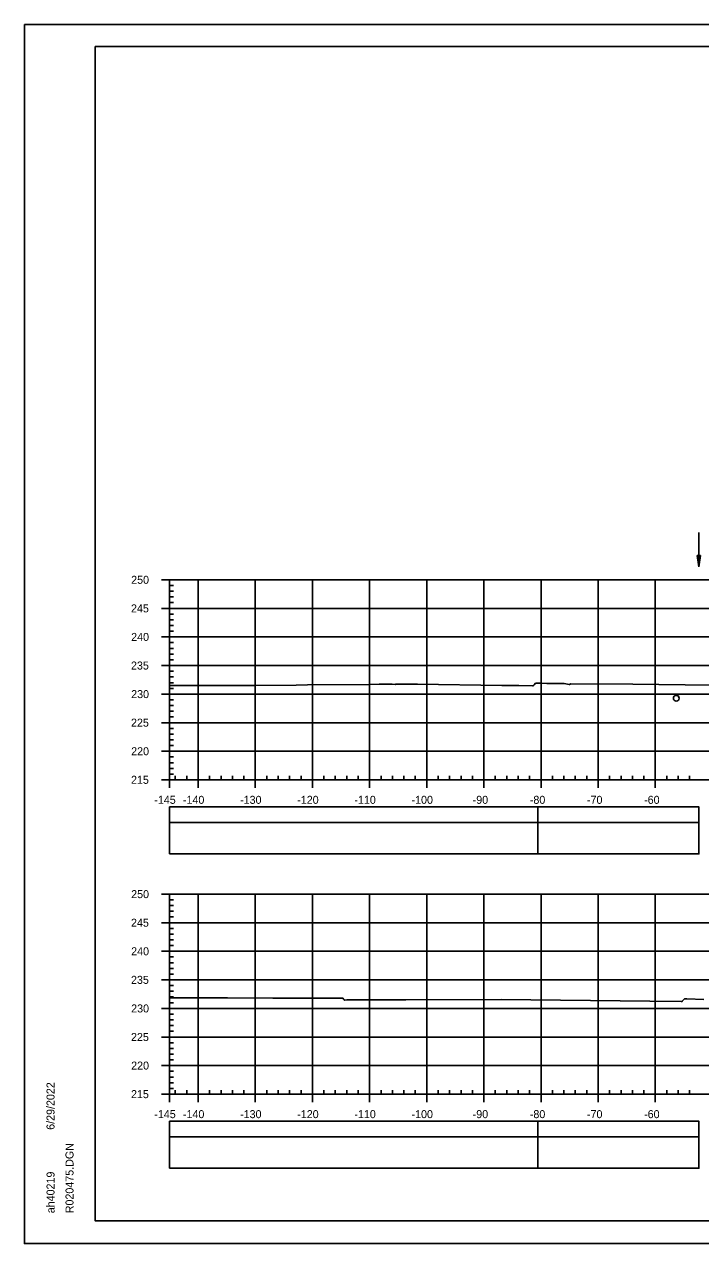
# Model space of a CAD drawing. Extents: x 1386544 to 1388153, y 379785 to 390999.
# Drawn here: x 1386544.5 to 1386662.8, y 384705.3 to 384918.6 of the extents above; entities that cross this region are included whole.
import ezdxf

# ---------------------------------------------------------------- set-up
doc = ezdxf.new("R2010")
doc.units = 0
for name, color, linetype in [('R_Axis', 7, 'Continuous'), ('R_Axis Annot', 7, 'Continuous'), ('R_Border', 7, 'Continuous'), ('R_Exist Surface', 7, 'Continuous'), ('R_Grid', 7, 'Continuous'), ('R_No Plot', 7, 'Continuous'), ('R_Striping', 7, 'Continuous'), ('R_Water', 7, 'Continuous')]:
    doc.layers.add(name, color=color, linetype=linetype)

msp = doc.modelspace()

# ---------------------------------------------------------------- linework, layer by layer
at = {"layer": 'R_Axis'}
for p, q in [((1386568.47, 384821.43), (1386569.87, 384821.43)), ((1386569.87, 384786.43), (1386569.87, 384821.43)), ((1386569.87, 384820.43), (1386570.57, 384820.43)), ((1386569.87, 384819.43), (1386570.57, 384819.43)), ((1386569.87, 384818.43), (1386570.57, 384818.43)), ((1386568.47, 384816.43), (1386569.87, 384816.43)), ((1386569.87, 384817.43), (1386570.57, 384817.43)), ((1386569.87, 384815.43), (1386570.57, 384815.43)), ((1386569.87, 384814.43), (1386570.57, 384814.43)), ((1386569.87, 384813.43), (1386570.57, 384813.43)), ((1386569.87, 384812.43), (1386570.57, 384812.43)), ((1386568.47, 384811.43), (1386569.87, 384811.43)), ((1386569.87, 384810.43), (1386570.57, 384810.43)), ((1386569.87, 384809.43), (1386570.57, 384809.43)), ((1386569.87, 384808.43), (1386570.57, 384808.43)), ((1386568.47, 384806.43), (1386569.87, 384806.43)), ((1386569.87, 384807.43), (1386570.57, 384807.43)), ((1386569.87, 384805.43), (1386570.57, 384805.43)), ((1386569.87, 384804.43), (1386570.57, 384804.43)), ((1386568.47, 384801.43), (1386569.87, 384801.43)), ((1386569.87, 384803.43), (1386570.57, 384803.43)), ((1386569.87, 384802.43), (1386570.57, 384802.43)), ((1386569.87, 384800.43), (1386570.57, 384800.43)), ((1386569.87, 384799.43), (1386570.57, 384799.43)), ((1386569.87, 384798.43), (1386570.57, 384798.43)), ((1386569.87, 384797.43), (1386570.57, 384797.43)), ((1386568.47, 384796.43), (1386569.87, 384796.43)), ((1386569.87, 384795.43), (1386570.57, 384795.43)), ((1386569.87, 384794.43), (1386570.57, 384794.43)), ((1386569.87, 384793.43), (1386570.57, 384793.43)), ((1386568.47, 384791.43), (1386569.87, 384791.43)), ((1386569.87, 384792.43), (1386570.57, 384792.43)), ((1386569.87, 384790.43), (1386570.57, 384790.43)), ((1386569.87, 384789.43), (1386570.57, 384789.43)), ((1386568.47, 384786.43), (1386569.87, 384786.43)), ((1386569.87, 384788.43), (1386570.57, 384788.43)), ((1386569.87, 384787.43), (1386570.57, 384787.43)), ((1386569.87, 384786.43), (1386569.87, 384787.13)), ((1386569.87, 384786.43), (1386859.87, 384786.43)), ((1386569.87, 384785.03), (1386569.87, 384786.43)), ((1386570.87, 384786.43), (1386570.87, 384787.13)), ((1386572.87, 384786.43), (1386572.87, 384787.13)), ((1386574.87, 384785.03), (1386574.87, 384786.43)), ((1386576.87, 384786.43), (1386576.87, 384787.13)), ((1386578.87, 384786.43), (1386578.87, 384787.13)), ((1386580.87, 384786.43), (1386580.87, 384787.13)), ((1386582.87, 384786.43), (1386582.87, 384787.13)), ((1386584.87, 384785.03), (1386584.87, 384786.43)), ((1386586.87, 384786.43), (1386586.87, 384787.13)), ((1386588.87, 384786.43), (1386588.87, 384787.13)), ((1386590.87, 384786.43), (1386590.87, 384787.13)), ((1386592.87, 384786.43), (1386592.87, 384787.13)), ((1386594.87, 384785.03), (1386594.87, 384786.43)), ((1386596.87, 384786.43), (1386596.87, 384787.13)), ((1386598.87, 384786.43), (1386598.87, 384787.13)), ((1386600.87, 384786.43), (1386600.87, 384787.13)), ((1386602.87, 384786.43), (1386602.87, 384787.13)), ((1386604.87, 384785.03), (1386604.87, 384786.43)), ((1386606.87, 384786.43), (1386606.87, 384787.13)), ((1386608.87, 384786.43), (1386608.87, 384787.13)), ((1386610.87, 384786.43), (1386610.87, 384787.13)), ((1386612.87, 384786.43), (1386612.87, 384787.13)), ((1386614.87, 384785.03), (1386614.87, 384786.43)), ((1386616.87, 384786.43), (1386616.87, 384787.13)), ((1386618.87, 384786.43), (1386618.87, 384787.13)), ((1386620.87, 384786.43), (1386620.87, 384787.13)), ((1386622.87, 384786.43), (1386622.87, 384787.13)), ((1386624.87, 384785.03), (1386624.87, 384786.43)), ((1386626.87, 384786.43), (1386626.87, 384787.13)), ((1386628.87, 384786.43), (1386628.87, 384787.13)), ((1386630.87, 384786.43), (1386630.87, 384787.13)), ((1386632.87, 384786.43), (1386632.87, 384787.13)), ((1386634.87, 384785.03), (1386634.87, 384786.43)), ((1386636.87, 384786.43), (1386636.87, 384787.13)), ((1386638.87, 384786.43), (1386638.87, 384787.13)), ((1386640.87, 384786.43), (1386640.87, 384787.13)), ((1386642.87, 384786.43), (1386642.87, 384787.13)), ((1386644.87, 384785.03), (1386644.87, 384786.43)), ((1386646.87, 384786.43), (1386646.87, 384787.13)), ((1386648.87, 384786.43), (1386648.87, 384787.13)), ((1386650.87, 384786.43), (1386650.87, 384787.13)), ((1386652.87, 384786.43), (1386652.87, 384787.13)), ((1386654.87, 384785.03), (1386654.87, 384786.43)), ((1386656.87, 384786.43), (1386656.87, 384787.13)), ((1386658.87, 384786.43), (1386658.87, 384787.13)), ((1386660.87, 384786.43), (1386660.87, 384787.13)), ((1386568.47, 384766.43), (1386569.87, 384766.43)), ((1386569.87, 384731.43), (1386569.87, 384766.43)), ((1386569.87, 384765.43), (1386570.57, 384765.43)), ((1386569.87, 384764.43), (1386570.57, 384764.43)), ((1386569.87, 384763.43), (1386570.57, 384763.43)), ((1386568.47, 384761.43), (1386569.87, 384761.43)), ((1386569.87, 384762.43), (1386570.57, 384762.43)), ((1386569.87, 384760.43), (1386570.57, 384760.43)), ((1386569.87, 384759.43), (1386570.57, 384759.43)), ((1386569.87, 384758.43), (1386570.57, 384758.43)), ((1386569.87, 384757.43), (1386570.57, 384757.43)), ((1386568.47, 384756.43), (1386569.87, 384756.43)), ((1386569.87, 384755.43), (1386570.57, 384755.43)), ((1386569.87, 384754.43), (1386570.57, 384754.43)), ((1386569.87, 384753.43), (1386570.57, 384753.43)), ((1386569.87, 384752.43), (1386570.57, 384752.43)), ((1386568.47, 384751.43), (1386569.87, 384751.43)), ((1386569.87, 384750.43), (1386570.57, 384750.43)), ((1386569.87, 384749.43), (1386570.57, 384749.43)), ((1386569.87, 384748.43), (1386570.57, 384748.43)), ((1386568.47, 384746.43), (1386569.87, 384746.43)), ((1386569.87, 384747.43), (1386570.57, 384747.43)), ((1386569.87, 384745.43), (1386570.57, 384745.43)), ((1386569.87, 384744.43), (1386570.57, 384744.43)), ((1386569.87, 384743.43), (1386570.57, 384743.43)), ((1386569.87, 384742.43), (1386570.57, 384742.43)), ((1386568.47, 384741.43), (1386569.87, 384741.43)), ((1386569.87, 384740.43), (1386570.57, 384740.43)), ((1386569.87, 384739.43), (1386570.57, 384739.43)), ((1386569.87, 384738.43), (1386570.57, 384738.43)), ((1386569.87, 384737.43), (1386570.57, 384737.43)), ((1386568.47, 384736.43), (1386569.87, 384736.43)), ((1386569.87, 384735.43), (1386570.57, 384735.43)), ((1386569.87, 384734.43), (1386570.57, 384734.43)), ((1386569.87, 384733.43), (1386570.57, 384733.43)), ((1386568.47, 384731.43), (1386569.87, 384731.43)), ((1386569.87, 384732.43), (1386570.57, 384732.43)), ((1386569.87, 384731.43), (1386569.87, 384732.13)), ((1386569.87, 384731.43), (1386859.87, 384731.43)), ((1386569.87, 384730.03), (1386569.87, 384731.43)), ((1386570.87, 384731.43), (1386570.87, 384732.13)), ((1386572.87, 384731.43), (1386572.87, 384732.13)), ((1386574.87, 384730.03), (1386574.87, 384731.43)), ((1386576.87, 384731.43), (1386576.87, 384732.13)), ((1386578.87, 384731.43), (1386578.87, 384732.13)), ((1386580.87, 384731.43), (1386580.87, 384732.13)), ((1386582.87, 384731.43), (1386582.87, 384732.13)), ((1386584.87, 384730.03), (1386584.87, 384731.43)), ((1386586.87, 384731.43), (1386586.87, 384732.13)), ((1386588.87, 384731.43), (1386588.87, 384732.13)), ((1386590.87, 384731.43), (1386590.87, 384732.13)), ((1386592.87, 384731.43), (1386592.87, 384732.13)), ((1386594.87, 384730.03), (1386594.87, 384731.43)), ((1386596.87, 384731.43), (1386596.87, 384732.13)), ((1386598.87, 384731.43), (1386598.87, 384732.13)), ((1386600.87, 384731.43), (1386600.87, 384732.13)), ((1386602.87, 384731.43), (1386602.87, 384732.13)), ((1386604.87, 384730.03), (1386604.87, 384731.43)), ((1386606.87, 384731.43), (1386606.87, 384732.13)), ((1386608.87, 384731.43), (1386608.87, 384732.13)), ((1386610.87, 384731.43), (1386610.87, 384732.13)), ((1386612.87, 384731.43), (1386612.87, 384732.13)), ((1386614.87, 384730.03), (1386614.87, 384731.43)), ((1386616.87, 384731.43), (1386616.87, 384732.13)), ((1386618.87, 384731.43), (1386618.87, 384732.13)), ((1386620.87, 384731.43), (1386620.87, 384732.13)), ((1386622.87, 384731.43), (1386622.87, 384732.13)), ((1386624.87, 384730.03), (1386624.87, 384731.43)), ((1386626.87, 384731.43), (1386626.87, 384732.13)), ((1386628.87, 384731.43), (1386628.87, 384732.13)), ((1386630.87, 384731.43), (1386630.87, 384732.13)), ((1386632.87, 384731.43), (1386632.87, 384732.13)), ((1386634.87, 384730.03), (1386634.87, 384731.43)), ((1386636.87, 384731.43), (1386636.87, 384732.13)), ((1386638.87, 384731.43), (1386638.87, 384732.13)), ((1386640.87, 384731.43), (1386640.87, 384732.13)), ((1386642.87, 384731.43), (1386642.87, 384732.13)), ((1386644.87, 384730.03), (1386644.87, 384731.43)), ((1386646.87, 384731.43), (1386646.87, 384732.13)), ((1386648.87, 384731.43), (1386648.87, 384732.13)), ((1386650.87, 384731.43), (1386650.87, 384732.13)), ((1386652.87, 384731.43), (1386652.87, 384732.13)), ((1386654.87, 384730.03), (1386654.87, 384731.43)), ((1386656.87, 384731.43), (1386656.87, 384732.13)), ((1386658.87, 384731.43), (1386658.87, 384732.13)), ((1386660.87, 384731.43), (1386660.87, 384732.13))]:
    msp.add_line(p, q, dxfattribs=at)
at = {"layer": 'R_Axis Annot'}
for points in [[(1386569.87, 384778.98), (1386634.31, 384778.98), (1386634.31, 384781.69), (1386569.87, 384781.69)], [(1386569.87, 384773.46), (1386634.31, 384773.46), (1386634.31, 384778.98), (1386569.87, 384778.98)], [(1386569.87, 384723.98), (1386634.31, 384723.98), (1386634.31, 384726.69), (1386569.87, 384726.69)], [(1386569.87, 384718.46), (1386634.31, 384718.46), (1386634.31, 384723.98), (1386569.87, 384723.98)]]:
    msp.add_lwpolyline(points, close=True, dxfattribs=at)
at = {"layer": 'R_Border'}
for p, q in [((1386556.87, 384914.72), (1386873.05, 384914.72)), ((1386556.87, 384709.26), (1386556.87, 384914.72)), ((1386556.87, 384709.26), (1386556.87, 384709.26)), ((1386873.05, 384709.26), (1386556.87, 384709.26))]:
    msp.add_line(p, q, dxfattribs=at)
at = {"layer": 'R_Exist Surface'}
for points in [[(1386569.87, 384802.91), (1386579.92, 384802.91), (1386584.98, 384802.94), (1386592.02, 384802.99), (1386593.99, 384803.03), (1386604.82, 384803.1), (1386606.57, 384803.19), (1386608.84, 384803.18), (1386609.32, 384803.13), (1386609.46, 384803.14), (1386613.24, 384803.18), (1386628, 384802.96), (1386631.01, 384802.92), (1386633.35, 384802.86), (1386633.45, 384802.86), (1386633.5, 384802.87), (1386633.66, 384803.04), (1386633.93, 384803.33), (1386634.19, 384803.33), (1386634.35, 384803.33), (1386634.97, 384803.34), (1386635.89, 384803.29), (1386637.04, 384803.27), (1386638.94, 384803.28), (1386639.8, 384803.09), (1386639.88, 384803.1), (1386640.11, 384803.25), (1386650.93, 384803.15), (1386664.64, 384802.98)], [(1386569.87, 384748.31), (1386580.02, 384748.29), (1386587.93, 384748.25), (1386592.67, 384748.24), (1386595.47, 384748.24), (1386598.19, 384748.23), (1386600.21, 384748.21), (1386600.37, 384748), (1386600.53, 384747.88), (1386600.86, 384747.92), (1386601.02, 384747.94), (1386611.22, 384747.95), (1386627.87, 384747.98), (1386653.93, 384747.72), (1386659.42, 384747.67), (1386659.55, 384747.67), (1386659.58, 384747.68), (1386659.92, 384748.06), (1386659.98, 384748.13), (1386660.32, 384748.13), (1386660.38, 384748.13), (1386663.35, 384748)]]:
    msp.add_lwpolyline(points, dxfattribs=at)
at = {"layer": 'R_Grid'}
for p, q in [((1386569.87, 384821.43), (1386859.87, 384821.43)), ((1386569.87, 384786.43), (1386569.87, 384821.43)), ((1386574.87, 384786.43), (1386574.87, 384821.43)), ((1386584.87, 384786.43), (1386584.87, 384821.43)), ((1386594.87, 384786.43), (1386594.87, 384821.43)), ((1386604.87, 384786.43), (1386604.87, 384821.43)), ((1386614.87, 384786.43), (1386614.87, 384821.43)), ((1386624.87, 384786.43), (1386624.87, 384821.43)), ((1386634.87, 384786.43), (1386634.87, 384821.43)), ((1386644.87, 384786.43), (1386644.87, 384821.43)), ((1386654.87, 384786.43), (1386654.87, 384821.43)), ((1386569.87, 384816.43), (1386859.87, 384816.43)), ((1386569.87, 384811.43), (1386859.87, 384811.43)), ((1386569.87, 384806.43), (1386859.87, 384806.43)), ((1386569.87, 384801.43), (1386859.87, 384801.43)), ((1386569.87, 384796.43), (1386859.87, 384796.43)), ((1386569.87, 384791.43), (1386859.87, 384791.43)), ((1386569.87, 384786.43), (1386859.87, 384786.43)), ((1386569.87, 384766.43), (1386859.87, 384766.43)), ((1386569.87, 384731.43), (1386569.87, 384766.43)), ((1386574.87, 384731.43), (1386574.87, 384766.43)), ((1386584.87, 384731.43), (1386584.87, 384766.43)), ((1386594.87, 384731.43), (1386594.87, 384766.43)), ((1386604.87, 384731.43), (1386604.87, 384766.43)), ((1386614.87, 384731.43), (1386614.87, 384766.43)), ((1386624.87, 384731.43), (1386624.87, 384766.43)), ((1386634.87, 384731.43), (1386634.87, 384766.43)), ((1386644.87, 384731.43), (1386644.87, 384766.43)), ((1386654.87, 384731.43), (1386654.87, 384766.43)), ((1386569.87, 384761.43), (1386859.87, 384761.43)), ((1386569.87, 384756.43), (1386859.87, 384756.43)), ((1386569.87, 384751.43), (1386859.87, 384751.43)), ((1386569.87, 384746.43), (1386859.87, 384746.43)), ((1386569.87, 384741.43), (1386859.87, 384741.43)), ((1386569.87, 384736.43), (1386859.87, 384736.43)), ((1386569.87, 384731.43), (1386859.87, 384731.43))]:
    msp.add_line(p, q, dxfattribs=at)
at = {"layer": 'R_No Plot'}
for p, q in [((1386544.47, 384918.61), (1386877.8, 384918.61)), ((1386544.47, 384705.28), (1386877.8, 384705.28))]:
    msp.add_line(p, q, dxfattribs=at)
for points in [[(1386544.46, 384918.61), (1386877.8, 384918.61), (1386877.8, 384705.28), (1386544.46, 384705.28)], [(1386790.79, 384914.72), (1386810.41, 384914.72), (1386810.41, 384904.84), (1386826.52, 384904.84), (1386849.72, 384904.84), (1386849.72, 384880.51), (1386873.05, 384880.51), (1386873.05, 384709.26), (1386556.87, 384709.26), (1386556.87, 384914.72)]]:
    msp.add_lwpolyline(points, close=True, dxfattribs=at)
msp.add_circle((1386658.54, 384800.7), 0.505, dxfattribs=at)
at = {"layer": 'R_Striping'}
for points in [[(1386634.31, 384778.99), (1386662.49, 384778.99), (1386662.49, 384781.69), (1386634.31, 384781.69)], [(1386634.31, 384773.46), (1386662.49, 384773.46), (1386662.49, 384778.99), (1386634.31, 384778.99)], [(1386634.31, 384723.99), (1386662.49, 384723.99), (1386662.49, 384726.69), (1386634.31, 384726.69)], [(1386634.31, 384718.46), (1386662.49, 384718.46), (1386662.49, 384723.99), (1386634.31, 384723.99)]]:
    msp.add_lwpolyline(points, close=True, dxfattribs=at)
at = {"layer": 'R_Water'}
for p, q in [((1386662.48, 384829.7), (1386662.48, 384823.7)), ((1386662.18, 384825.7), (1386662.48, 384823.7)), ((1386662.78, 384825.7), (1386662.18, 384825.7)), ((1386662.18, 384825.7), (1386662.48, 384823.7)), ((1386662.78, 384825.7), (1386662.18, 384825.7)), ((1386662.23, 384825.7), (1386662.48, 384824.03)), ((1386662.23, 384825.7), (1386662.48, 384824.03)), ((1386662.28, 384825.7), (1386662.48, 384824.38)), ((1386662.28, 384825.7), (1386662.48, 384824.38)), ((1386662.33, 384825.7), (1386662.48, 384824.71)), ((1386662.33, 384825.7), (1386662.48, 384824.71)), ((1386662.38, 384825.7), (1386662.48, 384825.05)), ((1386662.38, 384825.7), (1386662.48, 384825.05)), ((1386662.44, 384825.7), (1386662.48, 384825.38)), ((1386662.44, 384825.7), (1386662.48, 384825.38)), ((1386662.78, 384825.7), (1386662.48, 384823.7)), ((1386662.58, 384825.7), (1386662.48, 384825.05)), ((1386662.68, 384825.7), (1386662.48, 384824.38)), ((1386662.73, 384825.7), (1386662.48, 384824.03)), ((1386662.63, 384825.7), (1386662.48, 384824.71)), ((1386662.53, 384825.7), (1386662.48, 384825.38)), ((1386662.78, 384825.7), (1386662.48, 384823.7)), ((1386662.58, 384825.7), (1386662.48, 384825.05)), ((1386662.68, 384825.7), (1386662.48, 384824.38)), ((1386662.73, 384825.7), (1386662.48, 384824.03)), ((1386662.63, 384825.7), (1386662.48, 384824.71)), ((1386662.53, 384825.7), (1386662.48, 384825.38))]:
    msp.add_line(p, q, dxfattribs=at)
msp.add_circle((1386658.54, 384800.7), 0.5, dxfattribs=at)

# ---------------------------------------------------------------- texts
at = {"layer": 'R_Axis Annot'}
for s, p in [('250', (1386563.15, 384820.73)), ('245', (1386563.12, 384815.73)), ('240', (1386563.15, 384810.73)), ('235', (1386563.12, 384805.73)), ('230', (1386563.15, 384800.73)), ('225', (1386563.12, 384795.73)), ('220', (1386563.15, 384790.73)), ('215', (1386563.12, 384785.73)), ('-145', (1386567.2, 384782.23)), ('-140', (1386572.21, 384782.23)), ('-130', (1386582.21, 384782.23)), ('-120', (1386592.21, 384782.23)), ('-110', (1386602.21, 384782.23)), ('-100', (1386612.21, 384782.23)), ('-90', (1386622.91, 384782.23)), ('-80', (1386632.91, 384782.23)), ('-70', (1386642.91, 384782.23)), ('-60', (1386652.91, 384782.23)), ('250', (1386563.15, 384765.73)), ('245', (1386563.12, 384760.73)), ('240', (1386563.15, 384755.73)), ('235', (1386563.12, 384750.73)), ('230', (1386563.15, 384745.73)), ('225', (1386563.12, 384740.73)), ('220', (1386563.15, 384735.73)), ('215', (1386563.12, 384730.73)), ('-145', (1386567.2, 384727.23)), ('-140', (1386572.21, 384727.23)), ('-130', (1386582.21, 384727.23)), ('-120', (1386592.21, 384727.23)), ('-110', (1386602.21, 384727.23)), ('-100', (1386612.21, 384727.23)), ('-90', (1386622.91, 384727.23)), ('-80', (1386632.91, 384727.23)), ('-70', (1386642.91, 384727.23)), ('-60', (1386652.91, 384727.23))]:
    msp.add_text(s, height=1.4, dxfattribs=at).set_placement(p)
at = {"layer": 'R_Border'}
for s, p in [('6/29/2022', (1386549.74, 384725.19)), ('R020475.DGN', (1386553.06, 384710.59)), ('ah40219', (1386549.74, 384710.59))]:
    msp.add_text(s, height=1.4, rotation=90, dxfattribs=at).set_placement(p)

doc.saveas('drawing.dxf')
